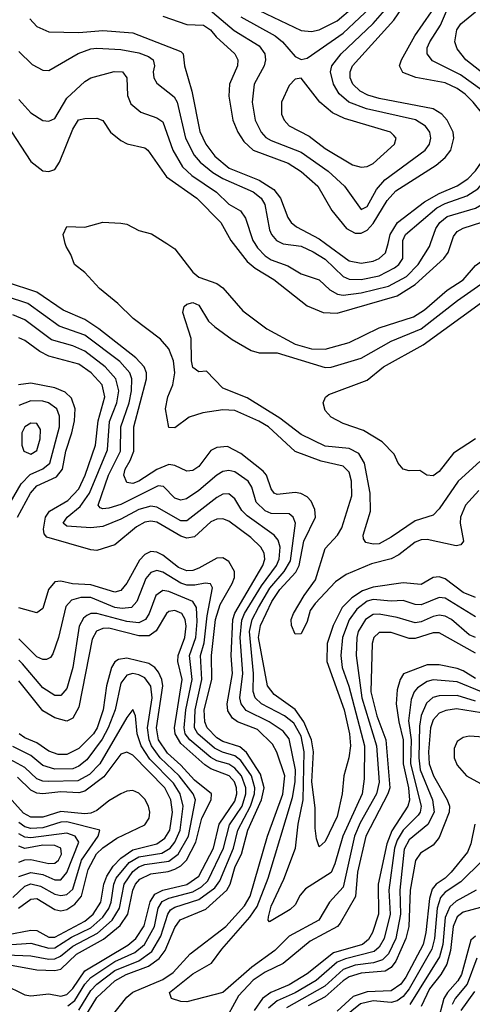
# Model space of a CAD drawing. Header units: inches. Extents: x 501365 to 657855, y 482276 to 547543.
# Tile 647 of 656: x 612173 to 613680, y 517471 to 520744. Entities that reach past the tile are written whole.
import ezdxf

# ---------------------------------------------------------------- set-up
doc = ezdxf.new("R2010")
doc.units = ezdxf.units.IN
doc.header["$MEASUREMENT"] = 0
doc.layers.add('A6511', color=7, linetype='Continuous')
doc.layers.add('A6512', color=7, linetype='Continuous')

msp = doc.modelspace()

# ---------------------------------------------------------------- linework, layer by layer
at = {"layer": 'A6511', "color": 5}
for points, elevation in [([(613701.3, 519178.7), (613657.5, 519130), (613640.2, 519090), (613639.6, 519070), (613651.1, 519010), (613641.4, 518998.6), (613625.7, 518994.3), (613530, 519015.4), (613510, 519014.3), (613490, 519006.7), (613435, 518965), (613410, 518951.8), (613344.7, 518935.3), (613260, 518900), (613224.2, 518875.7), (613156.5, 518803.5), (613140.1, 518779.9), (613130, 518743.1), (613110, 518702.8), (613090, 518701.1), (613078.4, 518730), (613077.5, 518750), (613084.5, 518770), (613120.5, 518830), (613158.5, 518881.5), (613190, 518985.5), (613231.1, 519030), (613245.4, 519054.6), (613278.5, 519161.5), (613277.7, 519210), (613270, 519239.8), (613250, 519259.9), (613176.4, 519276.4), (613090, 519308.8), (613001.4, 519390), (612969.2, 519409.2), (612890, 519444.4), (612850, 519446.8), (612782.6, 519437.4), (612737.6, 519422.4), (612690, 519386.6), (612670, 519388.7), (612658.4, 519450), (612666.8, 519490), (612683.6, 519530), (612690.2, 519570), (612685.1, 519610), (612669.6, 519649.6), (612641.8, 519681.8), (612551.3, 519750), (612500.3, 519800.3), (612438.5, 519850), (612390, 519903.5), (612356.2, 519930), (612343.7, 519963.7), (612327.6, 519990), (612325.2, 520000)], 3380), ([(612662.8, 520000), (612690, 519982.5), (612750, 519905), (612770, 519887.5), (612830, 519866.6), (612850, 519852.5), (612916.5, 519776.5), (612996, 519716), (613090, 519664.7), (613144.2, 519650), (613190, 519648.2), (613270, 519670.9), (613370, 519719.2), (613484.2, 519755.8), (613520.3, 519779.7), (613595.7, 519844.3), (613650, 519878.8), (613690, 519927), (613710, 519940.6), (613730, 519946.9), (613810, 519956.2), (613846.3, 519973.7), (613874.1, 520000)], 3380), ([(612883.8, 520000), (612930, 519940.1), (612957.7, 519917.7), (613019.8, 519879.8), (613130, 519792.2), (613183.7, 519770), (613230, 519768.6), (613430, 519825.8), (613490, 519863.3), (613584.6, 519950), (613599.6, 519970), (613609.7, 520000)], 3420), ([(612955.8, 520000), (612965, 519985), (612990, 519959.2), (613010, 519945.9), (613065.4, 519925.4), (613110, 519898.7), (613170, 519878.8), (613205.6, 519845.6), (613230.9, 519830.9), (613250, 519828.1), (613310, 519835.6), (613401.5, 519858.5), (613460.5, 519890), (613499.9, 519930), (613537.8, 519990), (613541.3, 520000)], 3440), ([(613048.1, 520000), (613050, 519999.1), (613110, 519990.7), (613150, 519972.6), (613190, 519947.7), (613249.8, 519889.8), (613270, 519881), (613310, 519879.7), (613370, 519892.6), (613421.2, 519918.8), (613435.2, 519930), (613449, 519950), (613448.7, 520000)], 3460), ([(613191, 520000), (613270, 519942.6), (613310, 519934), (613350, 519941.6), (613370.4, 519950), (613391.4, 519968.6), (613399.3, 520000)], 3480), ([(613690, 518823.4), (613650, 518839.9), (613590, 518884.7), (613570, 518891.9), (613550, 518889.9), (613510, 518866.6), (613450, 518871.4), (613350, 518857.9), (613314.9, 518845.1), (613278.4, 518821.6), (613246.6, 518790), (613216.3, 518730), (613197, 518670), (613196.2, 518610), (613253.1, 518450), (613271.1, 518370), (613274.9, 518330), (613269.1, 518290), (613251.9, 518230), (613247.2, 518170), (613230, 518094.8), (613190, 518011.9), (613170, 517994.7), (613161.1, 518021.1), (613156.6, 518056.6), (613156.6, 518123.4), (613145.9, 518210), (613151.1, 518310), (613144.2, 518350), (613119.1, 518410), (613090.7, 518450.7), (613020.7, 518500.7), (612998.2, 518530), (612968.2, 518690), (612974.5, 518730), (613012.1, 518810), (613039.3, 518850), (613092.3, 518907.7), (613103.5, 518930), (613119.2, 519010), (613158.2, 519090), (613156, 519116), (613143.2, 519143.2), (613130, 519157.3), (613108.7, 519168.7), (613090, 519172), (613030, 519165.1), (613020.6, 519170), (613010, 519184.1), (612994.9, 519230), (612983.3, 519243.3), (612910, 519302), (612864.6, 519324.6), (612830, 519321.8), (612810, 519311.3), (612770, 519259.1), (612750, 519244.8), (612730, 519242.9), (612690, 519262), (612670, 519264.9), (612630, 519248.9), (612570, 519209.4), (612550, 519202.1), (612530, 519205.8), (612520.3, 519230), (612524.6, 519250), (612541.6, 519278.4), (612552.8, 519310), (612552.8, 519390), (612595.9, 519550), (612595.3, 519570), (612587.8, 519590), (612560.3, 519620.3), (612436.4, 519716.4), (612390, 519747.1), (612318.4, 519778.4), (612230, 519838.2), (612130, 519871.2)], 3420), ([(613705.2, 519274.8), (613633.3, 519210), (613570, 519117.3), (613550, 519096.8), (613490, 519078), (613410, 519023.1), (613370, 519001.8), (613350, 518999.9), (613325.6, 519005.6), (613317.8, 519017.8), (613317.1, 519030), (613341.3, 519110), (613339.6, 519170), (613321, 519270), (613302.3, 519302.3), (613270, 519318.7), (613190, 519326.1), (613110, 519364.5), (613039.5, 519419.5), (612930, 519487.3), (612850, 519518.6), (612795.3, 519575.3), (612770, 519573.3), (612750, 519587.1), (612745.5, 519610), (612744.2, 519684.2), (612716, 519770), (612720.5, 519790), (612730, 519798.7), (612750, 519803.2), (612770, 519795.2), (612801.7, 519741.7), (612822.5, 519722.5), (612880.5, 519680.5), (612943.7, 519643.7), (612970, 519636.9), (613030, 519636.7), (613190, 519587.7), (613210, 519588.6), (613310, 519618.8), (613410, 519675.5), (613510, 519716), (613630.8, 519810), (613730, 519880.1)], 3360), ([(613690, 518759), (613590, 518821), (613570, 518823.5), (613510, 518798.8), (613490, 518800.1), (613450, 518813.6), (613410, 518811), (613350, 518816.6), (613330, 518810.8), (613295.7, 518784.3), (613270, 518748.9), (613248.2, 518690), (613242.3, 518630), (613246.6, 518590), (613268.9, 518528.9), (613321.4, 518330), (613320.2, 518219.8), (613312.9, 518170), (613249.2, 518030), (613222.6, 517937.4), (613210, 517908.9), (613125.1, 517854.9), (613106.9, 517833.1), (613090, 517802), (613074, 517786), (613005.4, 517745.4), (613000.5, 517750), (613001.2, 517761.2), (613010, 517796.9), (613052.7, 517887.3), (613091.1, 517990), (613100.2, 518070), (613116.7, 518150), (613120.3, 518310), (613110, 518361.6), (613085.7, 518405.7), (613055.1, 518430), (612977.7, 518470), (612957.6, 518490), (612950.4, 518510.4), (612951.4, 518570), (612938.1, 518710), (612947.4, 518750), (612967.9, 518790), (613006.2, 518853.8), (613054.2, 518910), (613074.6, 518945.4), (613091.2, 519070), (613084, 519090), (613070, 519100.8), (613010, 519102.3), (612990, 519111.6), (612960.1, 519140.1), (612945.9, 519190), (612934.3, 519210), (612890, 519240.6), (612870, 519245.4), (612850, 519241.4), (612830, 519229.9), (612770, 519178.8), (612728.5, 519151.5), (612710, 519146.9), (612690, 519153.1), (612652.5, 519192.5), (612633.8, 519193.8), (612510, 519132.6), (612470, 519120.5), (612450, 519118.1), (612441.7, 519121.7), (612434.6, 519130), (612468.8, 519230), (612508.6, 519310), (612509.7, 519390), (612537.9, 519470), (612546, 519510), (612546.6, 519550), (612539.6, 519570), (612507.1, 519607.1), (612390, 519695.2), (612305.1, 519725.1), (612200.9, 519800.9), (612130, 519823.5)], 3440), ([(613690, 519350.6), (613617.6, 519302.4), (613570, 519241.7), (613550, 519228), (613528.7, 519230), (613505.6, 519245.6), (613470, 519244.5), (613450, 519249.3), (613433.6, 519270), (613420.1, 519300.1), (613380.3, 519340.3), (613317.8, 519377.8), (613250, 519401.5), (613210, 519422), (613190, 519444.5), (613183.5, 519470), (613191, 519489), (613202.4, 519497.6), (613330, 519545.1), (613383.9, 519590), (613516.8, 519663.2), (613710, 519803.3)], 3340), ([(613690, 518689.7), (613670, 518698.8), (613611.2, 518750), (613590, 518761), (613570, 518764.3), (613550, 518759.9), (613510, 518742.6), (613490, 518739.1), (613430, 518756.4), (613370, 518767.8), (613350, 518766.7), (613324.4, 518750), (613300.3, 518710), (613295.5, 518690), (613293.8, 518630), (613312.2, 518490), (613361.4, 518330), (613369.5, 518209.5), (613360.9, 518170), (613306.1, 518073.9), (613288.2, 518030), (613250, 517859.9), (613204.8, 517810), (613169, 517750), (613070, 517697.7), (613022.3, 517650), (612946.2, 517593.8), (612850, 517509.9), (612730, 517478.5), (612710, 517480.5), (612678.4, 517490), (612672, 517510), (612750, 517571.8), (612812.3, 517607.7), (612846.4, 517653.6), (612939.5, 517760.5), (612963.7, 517796.3), (613000.7, 517890), (613081.5, 518158.5), (613090.4, 518210), (613091.2, 518250), (613070, 518353.1), (613050, 518378.6), (613004, 518410), (612927.1, 518447.1), (612910.2, 518470), (612906.5, 518490), (612916.3, 518570), (612907.1, 518690), (612912.8, 518747.2), (612922.1, 518770), (612978, 518862), (613027.8, 518930), (613037.3, 518950), (613040.2, 518990), (613033.5, 519013.5), (613019.9, 519030), (612930, 519094.1), (612912.7, 519112.7), (612890, 519150.6), (612870, 519167.8), (612850, 519166.2), (612830, 519155.3), (612730, 519078.1), (612710, 519078.1), (612630, 519123), (612610, 519126.3), (612570, 519115.6), (612510, 519083.7), (612450, 519058.9), (612410, 519054.4), (612330, 519059.9), (612318.4, 519070), (612331.1, 519090), (612374.9, 519125.1), (612405.8, 519170), (612465.7, 519314.3), (612472.3, 519407.7), (612497.2, 519470), (612503.2, 519510), (612493.7, 519550), (612458.4, 519590), (612390, 519642.2), (612350, 519659.2), (612279.1, 519679.1), (612190, 519746.2), (612150, 519762.3)], 3460), ([(612478.7, 517430), (612530, 517495), (612550, 517511.2), (612650, 517553.2), (612683.9, 517576.1), (612741, 517639), (612859.6, 517730), (612921.4, 517798.6), (612940.6, 517830), (612998.6, 518030), (613049.7, 518169.7), (613055.8, 518230), (613029.4, 518309.4), (613015.1, 518335.1), (612964.5, 518384.5), (612898.5, 518410), (612881.7, 518421.7), (612866.3, 518446.3), (612863.6, 518470), (612881.8, 518570), (612877.3, 518630), (612882.4, 518750), (612890, 518770.9), (612982.4, 518930), (612989.1, 518950), (612987.6, 518970), (612976, 518990), (612942.2, 519022.2), (612870, 519076.5), (612850, 519084.2), (612830, 519083.5), (612810, 519074.8), (612754.7, 519025.3), (612730, 519020.4), (612710, 519027.4), (612630, 519073.4), (612610, 519077.3), (612590, 519073.9), (612561.9, 519058.1), (612490, 518998.4), (612430, 518979.7), (612410, 518981.3), (612263.7, 519023.7), (612255, 519035), (612252.1, 519050), (612259.6, 519090), (612272.5, 519110), (612334, 519146), (612370, 519183.8), (612391.7, 519230), (612425.9, 519330), (612435, 519410), (612456.7, 519490), (612447.5, 519530), (612411.7, 519570), (612370, 519598.8), (612270, 519625.8), (612240.7, 519640.7), (612190, 519677.3), (612170, 519686.1)], 3480), ([(612166.4, 519090), (612209.8, 519170.2), (612230, 519194.3), (612295.4, 519224.6), (612316, 519250), (612327.1, 519310), (612347.3, 519370), (612355.4, 519410), (612357.6, 519450), (612345.7, 519485.7), (612325.1, 519505.1), (612290, 519519.9), (612210, 519535.9), (612169.8, 519530.2)], 3520), ([(612141.9, 519138.1), (612178.7, 519201.3), (612207.8, 519232.2), (612250, 519250.3), (612273.6, 519270), (612306.4, 519390), (612306.4, 519426.4), (612296.5, 519450), (612268.8, 519470), (612250, 519475.3), (612210, 519476.4), (612170, 519461.3)], 3540), ([(612390, 517428), (612430, 517493.8), (612490, 517548.3), (612527.7, 517570), (612601.9, 517598.1), (612637.1, 517622.9), (612657.3, 517650), (612690, 517726), (612708, 517752), (612792.5, 517787.5), (612862.8, 517850), (612873.5, 517870), (612890.9, 517929.1), (612911.5, 517970), (612932.7, 518050), (612978, 518150), (612987.3, 518190), (612975.4, 518235.3), (612928.3, 518308.3), (612906.6, 518326.6), (612850, 518344.4), (612830, 518357.1), (612797.7, 518390), (612789.2, 518410), (612787.8, 518450), (612812.6, 518550), (612811.5, 518630), (612824.8, 518750), (612840.3, 518799.7), (612880.6, 518870), (612888.2, 518890), (612888.4, 518910), (612870, 518942.3), (612850, 518955), (612830, 518954.3), (612770, 518920.3), (612750, 518912.6), (612730, 518911.4), (612702.3, 518922.3), (612650, 518964), (612630, 518974.1), (612610, 518975.6), (612590, 518966.1), (612572.7, 518947.3), (612530, 518870.5), (612510, 518846), (612490, 518841.2), (612410, 518865.3), (612348.6, 518868.6), (612310, 518877.9), (612290, 518875), (612269.2, 518850), (612250, 518786.8), (612230, 518772.5), (612170, 518789.3)], 3520), ([(612370, 517451.5), (612410, 517516.6), (612430, 517538.3), (612490, 517583), (612570, 517615.7), (612613.1, 517646.9), (612642.9, 517697.1), (612666, 517770), (612675.5, 517784.5), (612690, 517793.8), (612770, 517818.8), (612822.4, 517857.6), (612839.1, 517880.9), (612885.5, 517990), (612899.3, 518050), (612941.4, 518130), (612954.7, 518170), (612956, 518190), (612944.4, 518230), (612910, 518280.8), (612890, 518296.9), (612848.8, 518308.8), (612822.1, 518322.1), (612765.9, 518370), (612755.6, 518390), (612757.1, 518450), (612779.9, 518550), (612775.7, 518630), (612787.9, 518672.1), (612797.3, 518762.7), (612815.6, 518855.6), (612808.4, 518868.4), (612791, 518871), (612756.3, 518863.7), (612730, 518863.9), (612710, 518870.2), (612650, 518907), (612630, 518912.9), (612610, 518906.6), (612593.2, 518886.8), (612562.8, 518810), (612545.2, 518790), (612514, 518786), (612490, 518790.4), (612410, 518823), (612377.3, 518822.7), (612345.8, 518814.2), (612327, 518793), (612302.3, 518690), (612283.7, 518636.3), (612276.3, 518623.7), (612262.8, 518617.2), (612250, 518617), (612230, 518626.2), (612170, 518685.9)], 3540), ([(612334, 517466), (612356.4, 517483.6), (612390, 517538), (612410, 517560), (612490, 517613.6), (612556.5, 517643.5), (612588.6, 517670), (612622.5, 517730), (612634.8, 517790), (612647.3, 517812.7), (612670, 517823.8), (612750, 517844.4), (612778.9, 517861.1), (612799.2, 517880.8), (612852.3, 517990), (612872.2, 518067.8), (612913.5, 518130), (612925.7, 518170), (612925.9, 518190), (612911.3, 518230), (612890, 518256.1), (612870, 518268.9), (612830, 518280.2), (612810, 518291.2), (612739.2, 518350), (612724.4, 518370), (612720.4, 518390), (612726.7, 518450), (612747.3, 518550), (612738.3, 518630), (612759.2, 518690), (612763.6, 518743.6), (612761.9, 518790), (612749.6, 518809.5), (612670, 518842.5), (612650, 518846.2), (612626, 518830), (612604.5, 518770), (612592.2, 518750), (612570, 518739.1), (612530, 518743.2), (612430, 518770.4), (612410, 518769.9), (612396.4, 518763.6), (612385.8, 518754.2), (612371.7, 518728.3), (612350, 518590.8), (612330, 518520.8), (612310, 518497.3), (612290, 518497.6), (612250, 518522.5), (612182.4, 518602.4), (612170, 518614.9)], 3560), ([(612118.2, 517538.2), (612190, 517502.8), (612210, 517499.3), (612270, 517505.4), (612310, 517498.4), (612330, 517503.7), (612350, 517523.2), (612390, 517582.4), (612533.1, 517666.9), (612560.5, 517690), (612587.8, 517732.2), (612608.2, 517811.8), (612623.4, 517836.6), (612649.6, 517850.4), (612730, 517868.9), (612770, 517896.4), (612818.5, 517990), (612837, 518070), (612890, 518145.8), (612896.1, 518170), (612895, 518190), (612888, 518210), (612870.8, 518230.8), (612810, 518253.8), (612790, 518267.3), (612710, 518338.2), (612690.6, 518370), (612688.7, 518390), (612714.7, 518550), (612699.9, 518610), (612700.6, 518630), (612723.5, 518690), (612727.8, 518727.8), (612724.2, 518750), (612713.1, 518770), (612690, 518780.3), (612670, 518777), (612661.8, 518770), (612627.9, 518712.1), (612604.7, 518695.3), (612570, 518695.5), (612470, 518721.1), (612450, 518720.2), (612429.3, 518710.7), (612415, 518685), (612370, 518459.1), (612350, 518421.6), (612330, 518411.7), (612290, 518422.6), (612250, 518446.1), (612170, 518545.8)], 3580), ([(613690, 518638.5), (613570, 518705.5), (613550, 518705.6), (613490, 518687), (613470, 518686.8), (613410, 518706.8), (613370, 518707.2), (613352.4, 518690), (613346.6, 518670), (613342.6, 518510), (613362.3, 518430), (613392.1, 518350), (613405.3, 518190), (613398.8, 518170), (613325.4, 518030), (613297.9, 517910), (613291.2, 517828.8), (613240, 517740), (613230.9, 517729.1), (613139.8, 517680.2), (613050, 517606.5), (612990, 517577.5), (612950, 517551.6), (612901.4, 517498.6), (612850, 517403.6)], 3480), ([(612090, 517610.5), (612230, 517585.9), (612290, 517583), (612310, 517587.1), (612362.9, 517637.1), (612452.7, 517687.3), (612507.7, 517732.3), (612532.8, 517770), (612549.6, 517850.4), (612559, 517870), (612573.7, 517886.3), (612610, 517904.6), (612667.3, 517912.7), (612690, 517920.3), (612710, 517931.4), (612728.4, 517950), (612759.5, 518010), (612779.2, 518090), (612810.8, 518150), (612811.6, 518170), (612755.4, 518215.4), (612710, 518265.4), (612665.2, 518305.2), (612635, 518350), (612628.7, 518390), (612650.3, 518530), (612647, 518550), (612635, 518575), (612623.5, 518590), (612603.7, 518603.8), (612530, 518621.8), (612502.7, 518617.3), (612490, 518609), (612479.4, 518590), (612462.4, 518530), (612451.7, 518450), (612430.8, 518390), (612418.9, 518370), (612370, 518321.3), (612330, 518300.8), (612301.1, 518301.1), (612270, 518312.2), (612230, 518340.2), (612190, 518357.1), (612172.1, 518370)], 3620), ([(613690, 518553.3), (613650, 518579.3), (613630, 518587.1), (613570, 518599.6), (613530, 518599.6), (613451.2, 518568.8), (613439.7, 518550), (613430, 518516.4), (613426.9, 518470), (613435, 518410), (613449.4, 518350), (613449.3, 518270), (613467.9, 518190), (613470.7, 518149.3), (613465.8, 518130), (613412.4, 518047.7), (613395.8, 518004.2), (613366.8, 517870), (613367.8, 517770), (613348.2, 517710), (613333.9, 517686.1), (613314.9, 517670), (613217.6, 517642.4), (613130, 517571.9), (613070, 517535.8), (613009.4, 517510.6), (612981.1, 517490), (612953.4, 517450)], 3520), ([(612130, 517635.1), (612210, 517631.8), (612270, 517620.8), (612290, 517621.8), (612309.5, 517630.5), (612350, 517663.6), (612432.8, 517707.2), (612481.4, 517750), (612505.4, 517790), (612520.6, 517870), (612550, 517912.6), (612570, 517927.6), (612590, 517935.2), (612670, 517946.6), (612701.4, 517970), (612734.8, 518030), (612758.9, 518150), (612750.7, 518170), (612704.3, 518230), (612640.9, 518290), (612612.3, 518330), (612603.9, 518350), (612599, 518390), (612613.9, 518490), (612610, 518528.2), (612590, 518555.7), (612570, 518566.2), (612550, 518570.2), (612530, 518564.6), (612510, 518538.1), (612490.7, 518450), (612467.6, 518390), (612447.5, 518352.5), (612396.7, 518283.4), (612370, 518262.2), (612350, 518254), (612290, 518252.5), (612250, 518264.6), (612210, 518298.4), (612150, 518327.8)], 3640), ([(613710, 518510), (613630, 518542.9), (613550, 518549.7), (613530, 518544.1), (613497.2, 518522.8), (613485.9, 518510), (613476.1, 518483.9), (613467.3, 518412.7), (613476, 518350), (613474.7, 518270), (613509.4, 518130), (613506.5, 518110), (613500.1, 518099.8), (613449.9, 518050.1), (613430, 518016.3), (613420.8, 517990), (613401.9, 517850), (613406.9, 517770), (613386.3, 517690), (613370, 517661.1), (613353.6, 517646.4), (613257.6, 517622.4), (613230, 517611.3), (613160.2, 517550), (613090, 517508.7), (613030, 517482), (613002, 517458)], 3540), ([(613690, 518478.6), (613630, 518497.8), (613570, 518496.2), (613549, 518491), (613527.8, 518472.2), (613510, 518431.3), (613504.2, 518395.9), (613502.2, 518290), (613505.9, 518250), (613547.7, 518150), (613552.7, 518110), (613531.6, 518068.4), (613470, 518017.6), (613453.2, 517986.8), (613438.7, 517850), (613441.4, 517770), (613424.9, 517690), (613400.9, 517639.1), (613381.1, 517618.9), (613351.4, 517608.6), (613290, 517600.4), (613250, 517586.1), (613188.8, 517531.2), (613061, 517459)], 3560), ([(612131.7, 517668.3), (612210, 517673.7), (612270, 517656.9), (612290, 517658), (612346.1, 517693.9), (612410, 517725.4), (612450, 517760.2), (612470.3, 517789.7), (612478.3, 517810), (612486.2, 517870), (612494.6, 517890), (612538, 517942), (612570, 517960.9), (612646.6, 517973.4), (612674.1, 517990), (612690.3, 518010), (612707.6, 518050), (612717.7, 518130), (612707.6, 518170), (612685.4, 518205.4), (612606.2, 518286.2), (612577.5, 518330), (612564.2, 518370), (612559.3, 518430), (612550, 518450.8), (612530, 518424.7), (612440.2, 518270), (612405.3, 518234.7), (612366.6, 518213.4), (612270, 518211.3), (612250, 518212.5), (612230, 518220.4), (612190, 518257.6), (612130, 518291)], 3660), ([(613710, 518439.9), (613627.1, 518452.9), (613592.3, 518447.7), (613570, 518438.4), (613550, 518416.9), (613540.4, 518390), (613534.5, 518310), (613536.2, 518270), (613550.7, 518230.7), (613596.6, 518150), (613603.9, 518130), (613603, 518110), (613570, 518025.6), (613550, 518000.1), (613507, 517973), (613491, 517949), (613473.5, 517850), (613468.8, 517730), (613458.8, 517690), (613425.4, 517614.6), (613410, 517593.2), (613390, 517580.9), (613310, 517574.7), (613270, 517561.6), (613250, 517549.2), (613190, 517495.2), (613134.1, 517465.9)], 3580), ([(613750, 518356.5), (613670, 518361.7), (613650, 518357.7), (613630, 518344.4), (613619.3, 518320.7), (613619.8, 518290), (613630, 518266.2), (613660.3, 518230), (613731.7, 518191.7)], 3620), ([(612130, 517702), (612210, 517716.9), (612230, 517716), (612270, 517694.4), (612290, 517694), (612390, 517747.4), (612417.8, 517770), (612444, 517810), (612453.7, 517870), (612463.1, 517896.9), (612484.3, 517930), (612510, 517957.1), (612550, 517984.3), (612630, 518004.2), (612656.8, 518023.2), (612672.8, 518050), (612681.8, 518110), (612676.6, 518150), (612657, 518190), (612550, 518298.6), (612530, 518309.2), (612510, 518302.3), (612453, 518227), (612390, 518179.6), (612370, 518173.6), (612310, 518176.9), (612250, 518170.5), (612230, 518172.7), (612210, 518182.3), (612165.8, 518225.8)], 3680), ([(612169.5, 517790), (612210, 517820.5), (612230, 517822.1), (612290, 517786.4), (612310, 517781.7), (612330, 517786.5), (612356.5, 517803.5), (612378.9, 517830), (612401.6, 517918.4), (612429.4, 517970.6), (612450, 517990.9), (612496.5, 518023.5), (612590, 518067.1), (612604.5, 518090), (612606.4, 518110), (612602.1, 518130), (612590, 518153.1), (612570, 518172.8), (612550, 518181), (612530, 518179.7), (612510, 518170.5), (612470, 518146.7), (612430, 518115.3), (612410, 518106.1), (612390, 518103.7), (612310, 518111.4), (612250, 518092.8), (612210, 518092.4), (612186.4, 518106.5), (612127.8, 518170)], 3720), ([(612150, 517826), (612190, 517863.4), (612210, 517870.8), (612243.1, 517863.1), (612290, 517837.4), (612310, 517832.6), (612330, 517835.9), (612350, 517853.6), (612378.7, 517950), (612434.1, 518030), (612440.4, 518050), (612330, 518077.6), (612310, 518076.8), (612250, 518057.5), (612210, 518055.1), (612190, 518060.7), (612170, 518075.4)], 3740), ([(613688, 518070), (613675.4, 518004.6), (613663.6, 517976.4), (613610, 517909.6), (613590.1, 517890), (613559.9, 517870), (613546.5, 517853.5), (613537, 517823), (613525.1, 517710), (613516.4, 517670), (613458.9, 517561.1), (613441.7, 517538.3), (613410, 517515.9), (613330, 517512.7), (613283.4, 517496.6), (613230, 517448.5)], 3620), ([(612170, 517896.2), (612210, 517909.5), (612250, 517902.2), (612290, 517885), (612310, 517884.9), (612330, 517908.5), (612370, 518010), (612358.3, 518030), (612330, 518039.4), (612210, 518024.6), (612190, 518026.1), (612170, 518037.1)], 3760), ([(612170, 517943.8), (612190, 517950.7), (612210, 517951.9), (612270, 517939.3), (612290, 517940.1), (612302.5, 517950), (612312.9, 517970), (612309.9, 517990), (612290, 517999.1), (612250, 518000), (612190, 517988.8), (612170, 517996.5)], 3780), ([(613712.3, 517947.7), (613642.2, 517877.8), (613590, 517843.6), (613573.6, 517826.4), (613562.8, 517790), (613553.8, 517690), (613545.4, 517654.6), (613470, 517521.9), (613450, 517496.7), (613430, 517482.2), (613410, 517477.1), (613350, 517482.9), (613307.5, 517472.5), (613250, 517425.3)], 3640), ([(613692.3, 517850), (613626.3, 517813.7), (613604.8, 517795.2), (613590, 517759), (613581.3, 517670), (613571.1, 517628.9), (613472.3, 517470)], 3660), ([(613707.3, 517792.7), (613650, 517776.8), (613630, 517761.3), (613615.7, 517730), (613607.6, 517650), (613595.5, 517604.5), (613574.9, 517570), (613537.6, 517522.4), (613510, 517463.8)], 3680), ([(613690, 517697.7), (613675.5, 517684.5), (613643.6, 517570), (613631.7, 517548.3), (613597.3, 517510), (613585.6, 517490), (613563.8, 517410)], 3720), ([(613695.4, 517624.6), (613662.3, 517537.7), (613623.3, 517490), (613612.4, 517470)], 3740), ([(613686.8, 517513.2), (613642.2, 517450)], 3760)]:
    msp.add_lwpolyline(points, dxfattribs=dict(at, elevation=elevation))
at = {"layer": 'A6511', "color": 5, "elevation": 3560}
msp.add_lwpolyline([(612210, 519402.4), (612190.2, 519390), (612181, 519370), (612180.1, 519330), (612187.3, 519310), (612210, 519299.8), (612230, 519312.1), (612241.6, 519350), (612242.1, 519382.1), (612230, 519401.4)], close=True, dxfattribs=at)
at = {"layer": 'A6512', "color": 5}
for points, elevation in [([(612650, 520756), (612730, 520728), (612785.6, 520725.6), (612808.4, 520710), (612827.1, 520687.1), (612889.6, 520630), (612899.8, 520610), (612898.2, 520590), (612871.7, 520530), (612869.4, 520490), (612882.8, 520410), (612899.5, 520370), (612919, 520339), (612950.7, 520310), (613067.3, 520267.3), (613110, 520239.6), (613165.9, 520190), (613212.2, 520110), (613261.5, 520050), (613290, 520034.2), (613310, 520034.5), (613330, 520044.2), (613350, 520066.6), (613396.8, 520143.2), (613424.9, 520175.1), (613559.7, 520260.3), (613590, 520285.3), (613608.1, 520310), (613618.7, 520350), (613616, 520370), (613596.5, 520410), (613578.6, 520430), (613550, 520447.7), (613370, 520481.5), (613332.7, 520492.7), (613306.1, 520506.1), (613282.6, 520530), (613273.5, 520550), (613272.9, 520570), (613281, 520590), (613418.3, 520741.8), (613504.8, 520870)], 3520), ([(612910, 520752.9), (613023.6, 520690), (613047.7, 520670), (613090, 520621.2), (613110, 520611), (613130, 520615.9), (613250, 520699.2), (613359.2, 520800.8)], 3560), ([(612970, 520774.4), (613110, 520707.6), (613144.3, 520704.3), (613170, 520709.8), (613230, 520740.5), (613334.3, 520830)], 3580), ([(613448.7, 520000), (613448.6, 520010), (613457.1, 520030), (613561.8, 520118.2), (613590, 520132.9), (613662.2, 520157.8), (613698.1, 520181.9), (613807.3, 520310), (613831.8, 520350), (613834.2, 520370), (613827.7, 520390), (613813.7, 520410), (613711.4, 520510), (613640.6, 520560.6), (613547.6, 520607.6), (613529.9, 520629.9), (613529.9, 520650), (613538.4, 520670), (613573.9, 520726.1), (613609.7, 520810)], 3460), ([(612800.7, 520780.7), (612887.4, 520707.4), (612970, 520657.2), (612989.7, 520630), (612992.1, 520610), (612986.7, 520590), (612953.7, 520530), (612947.6, 520470), (612957.5, 520410), (612977.2, 520370), (612992.7, 520352.7), (613010, 520341.8), (613110, 520302.9), (613199.8, 520239.8), (613254.4, 520190), (613310, 520112.4), (613330, 520122.5), (613360.9, 520179.1), (613388.9, 520211.1), (613522.5, 520310), (613537.1, 520330), (613542, 520350), (613538.1, 520370), (613523.7, 520390), (613491, 520411), (613327.6, 520447.6), (613268.4, 520470), (613237.2, 520497.2), (613217.5, 520530), (613207.4, 520570), (613212.7, 520590), (613243.7, 520630), (613350, 520731.6), (613396.1, 520783.9)], 3540), ([(613399.3, 520000), (613406.8, 520030), (613430.7, 520069.3), (613521.2, 520138.8), (613570, 520165.8), (613629, 520191), (613664.9, 520215.1), (613690, 520241.8), (613738.7, 520310), (613757.5, 520350), (613756, 520370), (613746.7, 520390), (613682.8, 520470), (613656, 520496), (613630, 520515.5), (613590, 520534.2), (613492.2, 520552.2), (613448.2, 520568.2), (613437.3, 520590), (613443.9, 520610), (613488.3, 520690), (613544.3, 520770)], 3480), ([(613541.3, 520000), (613558.5, 520050), (613571.4, 520070), (613596.6, 520090), (613690, 520117.5), (613735.6, 520144.4), (613765.5, 520174.5), (613852.3, 520290), (613890, 520322.4), (613940.2, 520350), (613937, 520370), (613890, 520408.2), (613761.2, 520530), (613658.5, 520610), (613630, 520646.5), (613622.1, 520670), (613628.3, 520710), (613642.2, 520730), (613690, 520770.2)], 3440), ([(612206.7, 520746.7), (612230, 520720.7), (612270, 520703.4), (612370, 520701.5), (612450, 520707.6), (612550, 520699.8), (612710, 520637.9), (612717, 520630), (612721.9, 520590), (612746.5, 520506.5), (612772.5, 520372.5), (612793.5, 520330), (612822.9, 520290), (612870.8, 520250.8), (612970.8, 520210.8), (613019.5, 520179.5), (613041.8, 520150), (613066, 520086), (613076.5, 520070), (613094.7, 520054.7), (613170, 520015.2), (613191, 520000)], 3480), ([(613609.7, 520000), (613617.3, 520022.7), (613630, 520039.2), (613649.5, 520050.5), (613769.9, 520090.1), (613795.7, 520104.3), (613817.4, 520130), (613850, 520200.1), (613887.1, 520250), (613984.9, 520310), (614039.9, 520350), (614059.7, 520370), (614042.3, 520390), (613930, 520444.3), (613902.9, 520462.9), (613774.2, 520590), (613760.5, 520610), (613758.8, 520630), (613770, 520642.4), (613810, 520647.5), (613890, 520678.7), (613932.1, 520707.9), (613954.5, 520730), (613966.1, 520750)], 3420), ([(612170, 520638.5), (612214.7, 520594.7), (612250, 520576.1), (612270, 520575.3), (612368.1, 520631.9), (612410, 520647.1), (612430, 520649), (612510, 520644.9), (612570, 520633.7), (612601.8, 520621.8), (612617.1, 520610), (612621.8, 520590), (612617.1, 520570), (612619.5, 520550), (612630, 520532.3), (612687.4, 520487.4), (612697.6, 520470), (612725.5, 520350), (612753.9, 520293.9), (612774.4, 520270), (612815.9, 520235.9), (612850, 520216), (612950, 520171.1), (612977.3, 520150), (612988.8, 520130), (613004.9, 520044.9), (613011.1, 520030), (613027.9, 520010), (613048.1, 520000)], 3460), ([(612170, 520479), (612210, 520433.8), (612250, 520408.3), (612270, 520406.7), (612290, 520415), (612330, 520482.5), (612390, 520538.4), (612410, 520550.1), (612488.3, 520571.7), (612515.6, 520570), (612530.1, 520550.1), (612531.8, 520491.8), (612543.6, 520463.6), (612576.5, 520436.5), (612630, 520418.1), (612650, 520403.9), (612682.9, 520310), (612715.1, 520255.1), (612745.8, 520225.8), (612827.9, 520170), (612870, 520130.1), (612908.1, 520108.1), (612924.6, 520084.6), (612949.7, 520010), (612955.8, 520000)], 3440), ([(612130, 520396), (612210, 520272.1), (612250, 520241.8), (612270, 520239.3), (612290, 520245.8), (612306.3, 520270), (612350, 520379.7), (612369.4, 520410.6), (612390, 520415.7), (612430, 520416.8), (612450, 520409.2), (612475.5, 520370), (612510, 520341.9), (612531.1, 520331.1), (612590, 520318.1), (612600.1, 520310), (612661.8, 520221.8), (612762.9, 520150), (612842.6, 520070), (612876, 520010), (612883.8, 520000)], 3420), ([(612325.2, 520000), (612318, 520030), (612330, 520056.4), (612390, 520054.2), (612450, 520071), (612510, 520066.9), (612530, 520063.6), (612570, 520042.9), (612612.4, 520032.4), (612662.8, 520000)], 3380)]:
    msp.add_lwpolyline(points, dxfattribs=dict(at, elevation=elevation))
at = {"layer": 'A6512', "color": 5, "elevation": 3560}
msp.add_lwpolyline([(613110, 520549.7), (613090, 520546.6), (613070, 520525.1), (613045, 520470), (613044.7, 520430), (613053.4, 520410), (613070, 520390.9), (613136.5, 520356.5), (613190, 520316), (613281.2, 520261.2), (613310, 520253.2), (613330, 520256), (613350, 520266.2), (613420.9, 520330), (613426.8, 520350), (613419.2, 520359.2), (613407.7, 520370), (613255, 520415), (613214.3, 520434.3), (613172.6, 520470)], close=True, dxfattribs=at)

doc.saveas('drawing.dxf')
